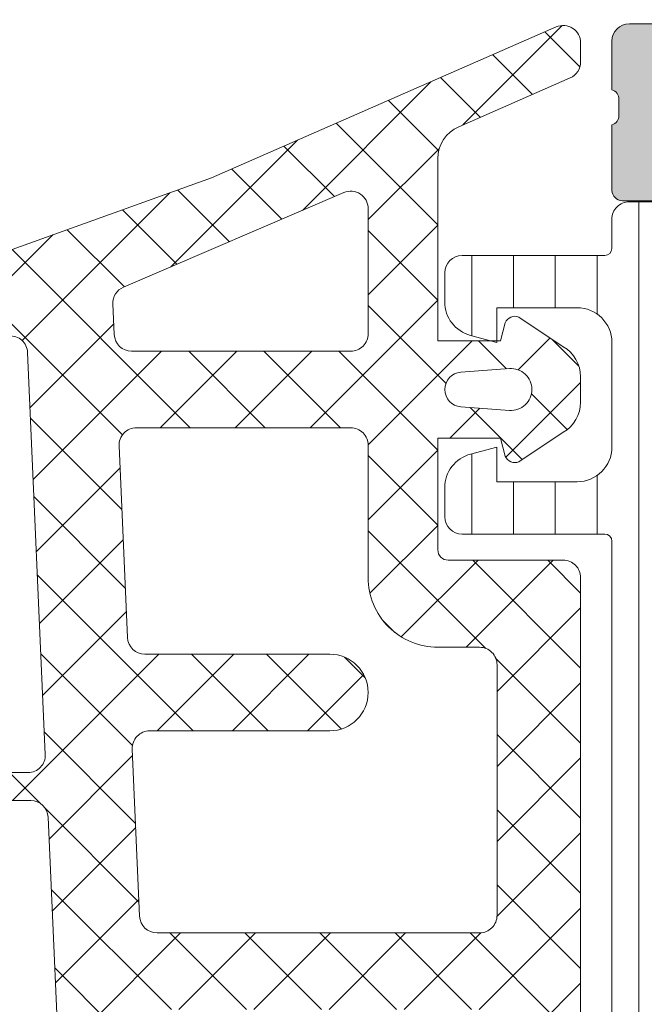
# Model space of a CAD drawing. Header units: millimetres. Extents: x 213386 to 506888, y 183055 to 450952.
# Tile 485 of 656: x 398124 to 398142, y 307921 to 307949. Entities that reach past the tile are written whole.
import ezdxf

# ---------------------------------------------------------------- set-up
doc = ezdxf.new("R2010")
doc.units = ezdxf.units.MM
doc.layers.add('FASÁDA DETAILNÍ', color=255, linetype='Continuous', lineweight=0)

msp = doc.modelspace()

# ---------------------------------------------------------------- hatches: boundary and pattern name
at = {"layer": 'FASÁDA DETAILNÍ'}
h = msp.add_hatch(color=256, dxfattribs=at)
edge = h.paths.add_edge_path()
edge.add_arc((398096.1488604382, 307959.4724513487), 0.5000674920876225, 90.00773245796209, 179.9922675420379)
edge.add_line((398095.6487929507, 307959.4725188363), (398095.6487929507, 307955.4725188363))
edge.add_arc((398096.1488604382, 307955.4725863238), 0.5000674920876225, 180.0077324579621, 269.9922675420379)
edge.add_line((398096.1487929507, 307954.9725188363), (398097.4488417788, 307954.9725188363))
edge.add_arc((398097.44880488, 307955.472555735), 0.5000369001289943, 270.0042279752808, 359.9957720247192)
edge.add_line((398097.9488417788, 307955.4725188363), (398097.9488417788, 307955.9725188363))
edge.add_line((398097.9488417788, 307955.9725188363), (398096.9488417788, 307955.9725188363))
edge.add_line((398096.9488417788, 307955.9725188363), (398096.9488417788, 307957.4725188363))
edge.add_arc((398097.9488048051, 307957.4725558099), 0.9999630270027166, 89.99788148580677, 180.0021185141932, ccw=False)
edge.add_line((398097.9488417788, 307958.4725188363), (398101.9488417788, 307958.4725188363))
edge.add_arc((398101.9487649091, 307957.4724419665), 1.000076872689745, 0.004403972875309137, 89.9955960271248, ccw=False)
edge.add_line((398102.9488417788, 307957.4725188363), (398102.9488417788, 307955.9725188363))
edge.add_line((398102.9488417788, 307955.9725188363), (398101.9488417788, 307955.9725188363))
edge.add_line((398101.9488417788, 307955.9725188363), (398101.9488417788, 307955.4725188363))
edge.add_arc((398102.448784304, 307955.4724613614), 0.4999425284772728, 179.9934131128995, 270.0065868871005)
edge.add_line((398102.4488417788, 307954.9725188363), (398105.2488295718, 307954.9725188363))
edge.add_arc((398105.2488295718, 307955.4725188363), 0.5, 270, 360)
edge.add_line((398105.7488295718, 307955.4725188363), (398105.7488295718, 307955.6725188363))
edge.add_arc((398105.2488295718, 307955.6725188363), 0.5, 0, 90)
edge.add_line((398105.2488295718, 307956.1725188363), (398104.7488295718, 307956.1725188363))
edge.add_arc((398104.7488646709, 307956.6725539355), 0.5000351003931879, 180.0040217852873, 269.99597821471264, ccw=False)
edge.add_line((398104.2488295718, 307956.6725188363), (398104.2488295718, 307957.4725218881))
edge.add_arc((398104.7488461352, 307957.4725053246), 0.5000165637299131, 90.00189796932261, 179.9981020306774, ccw=False)
edge.add_line((398104.7488295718, 307957.9725218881), (398136.0488234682, 307957.9725218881))
edge.add_line((398136.0488234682, 307957.9725218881), (398142.0872810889, 307957.540125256))
edge.add_arc((398142.0488250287, 307956.5409055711), 0.9999594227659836, 0, 87.79599713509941, ccw=False)
edge.add_line((398143.0487844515, 307956.5409055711), (398143.0487844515, 307949.8724533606))
edge.add_arc((398142.5487844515, 307949.8724533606), 0.5, -90, 0, ccw=False)
edge.add_line((398142.5487844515, 307949.3724533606), (398141.6487844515, 307949.3724533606))
edge.add_arc((398141.6487844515, 307948.8724533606), 0.5, 90, 180)
edge.add_line((398141.1487844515, 307948.8724533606), (398141.1487844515, 307947.4724518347))
edge.add_arc((398141.069948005, 307947.2049312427), 0.2788950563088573, -1.1645893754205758, 73.5801235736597, ccw=False)
edge.add_line((398141.3487854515, 307947.1992628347), (398141.3487854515, 307946.7456688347))
edge.add_arc((398141.0699173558, 307946.7400081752), 0.2789255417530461, -73.57540543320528, 1.1628700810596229, ccw=False)
edge.add_line((398141.1487844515, 307946.4724648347), (398141.1487844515, 307944.5924538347))
edge.add_arc((398141.4487844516, 307944.5924538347), 0.3000000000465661, 180, 269.9999999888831)
edge.add_line((398141.4487844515, 307944.2924538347), (398142.4287587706, 307944.2924538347))
edge.add_arc((398142.4287587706, 307944.5924538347), 0.2999999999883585, 270, 360)
edge.add_line((398142.7287587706, 307944.5924538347), (398142.7287587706, 307947.3524518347))
edge.add_arc((398142.8487587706, 307947.3524518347), 0.1199999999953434, 90, 180, ccw=False)
edge.add_line((398142.8487587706, 307947.4724518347), (398147.1487844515, 307947.4724518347))
edge.add_arc((398147.1487844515, 307946.9724518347), 0.5, 0, 90, ccw=False)
edge.add_line((398147.6487844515, 307946.9724518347), (398147.6487844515, 307946.2724518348))
edge.add_line((398147.6487844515, 307946.2724518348), (398146.2672889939, 307943.8796315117))
edge.add_arc((398146.3869042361, 307943.8105716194), 0.1381197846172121, 149.9999999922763, 270.0000000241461)
edge.add_line((398146.3869042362, 307943.6724518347), (398150.1487844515, 307943.6724518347))
edge.add_arc((398150.1487844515, 307941.6724518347), 2, 0, 90, ccw=False)
edge.add_line((398152.1487844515, 307941.6724518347), (398152.1487844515, 307941.104456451))
edge.add_arc((398152.6487844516, 307941.1044564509), 0.5000000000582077, 179.9999999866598, 214.4790717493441)
edge.add_arc((398156.3582830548, 307943.6519297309), 4.999999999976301, 214.4790717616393, 264.6507719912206)
edge.add_arc((398155.9106646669, 307938.8105784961), 0.1381197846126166, 262.2975624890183, 390.0000000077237)
edge.add_line((398156.0302799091, 307938.8796383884), (398154.6487844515, 307941.2724587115))
edge.add_line((398154.6487844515, 307941.2724587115), (398154.6487844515, 307941.9724587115))
edge.add_arc((398155.1487844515, 307941.9724587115), 0.5, 90, 180, ccw=False)
edge.add_line((398155.1487844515, 307942.4724587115), (398159.4488101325, 307942.4724587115))
edge.add_arc((398159.4488101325, 307942.3524587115), 0.1199999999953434, 0, 90, ccw=False)
edge.add_line((398159.5688101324, 307942.3524587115), (398159.5688101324, 307939.5924607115))
edge.add_arc((398159.8688101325, 307939.5924607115), 0.3000000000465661, 180, 269.9999999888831)
edge.add_line((398159.8688101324, 307939.2924607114), (398160.8487844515, 307939.2924607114))
edge.add_arc((398160.8487844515, 307939.5924607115), 0.3000000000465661, 270, 360)
edge.add_line((398161.1487844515, 307939.5924607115), (398161.1487844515, 307941.4724717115))
edge.add_arc((398161.2276515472, 307941.740015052), 0.2789255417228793, 178.8371299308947, 253.57540544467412, ccw=False)
edge.add_line((398160.9487834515, 307941.7456757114), (398160.9487834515, 307942.1992697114))
edge.add_arc((398161.2276208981, 307942.2049381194), 0.2788950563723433, 106.4198764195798, 181.1645893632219, ccw=False)
edge.add_line((398161.1487844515, 307942.4724587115), (398161.1487844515, 307945.4725171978))
edge.add_line((398161.1487844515, 307945.4725171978), (398160.4487120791, 307946.1726200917))
edge.add_line((398160.4487120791, 307946.1726200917), (398159.8487059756, 307946.1726200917))
edge.add_line((398159.8487059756, 307946.1726200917), (398159.8487059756, 307944.5726139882))
edge.add_arc((398159.3486965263, 307944.5726234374), 0.5000094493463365, 270.00108278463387, 359.9989172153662, ccw=False)
edge.add_line((398159.3487059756, 307944.0726139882), (398158.9532778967, 307944.0726139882))
edge.add_arc((398158.9532778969, 307944.5726139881), 0.4999999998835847, 254.99999998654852, 269.99999998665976, ccw=False)
edge.add_line((398158.8238683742, 307944.0896510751), (398157.3899816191, 307944.4738598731))
edge.add_arc((398157.6488006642, 307945.4397856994), 0.9999999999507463, 179.9999999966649, 254.999999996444, ccw=False)
edge.add_line((398156.6488006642, 307945.4397856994), (398156.6488006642, 307951.1726078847))
edge.add_line((398156.6488006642, 307951.1726078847), (398159.8487059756, 307951.1726078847))
edge.add_line((398159.8487059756, 307951.1726078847), (398159.8487059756, 307950.3726200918))
edge.add_line((398159.8487059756, 307950.3726200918), (398160.4487120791, 307950.3726200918))
edge.add_line((398160.4487120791, 307950.3726200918), (398161.1486937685, 307951.5850529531))
edge.add_line((398161.1486937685, 307951.5850529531), (398161.1486937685, 307952.6726078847))
edge.add_line((398161.1486937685, 307952.6726078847), (398146.1487844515, 307952.6726078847))
edge.add_arc((398146.1487844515, 307953.1726078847), 0.5, 180, 270, ccw=False)
edge.add_line((398145.6487844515, 307953.1726078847), (398145.6487844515, 307958.9725188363))
edge.add_arc((398144.6487844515, 307958.9725188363), 1, 0, 90)
edge.add_line((398144.6487844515, 307959.9725188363), (398096.1487929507, 307959.9725188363))
edge = h.paths.add_edge_path(flags=16)
edge.add_line((398155.0488006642, 307950.3726200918), (398155.0488006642, 307945.9726200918))
edge.add_arc((398154.5488006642, 307945.9726200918), 0.5, -90, 0, ccw=False)
edge.add_line((398154.5488006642, 307945.4726200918), (398150.1488006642, 307945.4726200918))
edge.add_arc((398150.1488006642, 307945.9726200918), 0.5, 180, 270, ccw=False)
edge.add_line((398149.6488006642, 307945.9726200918), (398149.6488006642, 307950.3726200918))
edge.add_arc((398150.1488006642, 307950.3726200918), 0.5, 90, 180, ccw=False)
edge.add_line((398150.1488006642, 307950.8726200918), (398154.5488006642, 307950.8726200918))
edge.add_arc((398154.5488006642, 307950.3726200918), 0.5, 0, 90, ccw=False)
h = msp.add_hatch(dxfattribs=at)
h.set_pattern_fill('ANSI37', color=256, scale=0.48, angle=270, style=0)
h.set_pattern_definition([(315, (398136.1487929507, 307934.9725188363), (1.077630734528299, 1.077630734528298), []), (44.99999999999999, (398136.1487929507, 307934.9725188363), (-1.077630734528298, 1.077630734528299), [])])
edge = h.paths.add_edge_path(flags=16)
edge.add_line((398136.8130869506, 307938.3737958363), (398138.2059409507, 307938.2740518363))
edge.add_arc((398138.2487984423, 307938.8725187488), 0.5999995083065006, 265.9039194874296, 360.0000083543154)
edge.add_arc((398138.2487984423, 307938.8725189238), 0.5999995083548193, 359.9999916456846, 454.0960805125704)
edge.add_line((398138.2059409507, 307939.4709858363), (398136.8130869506, 307939.3712418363))
edge.add_arc((398136.8488014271, 307938.8725188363), 0.5000001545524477, 94.09606439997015, 265.9039356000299)
edge = h.paths.add_edge_path(flags=16)
edge.add_arc((398133.6487933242, 307940.4725154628), 0.4999996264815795, 269.9999571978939, 360.0000428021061)
edge.add_line((398134.1487929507, 307940.4725158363), (398134.1487929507, 307944.0662008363))
edge.add_arc((398133.6487926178, 307944.0662008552), 0.5000003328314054, 359.9999978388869, 473.2180266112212)
edge.add_line((398133.4516769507, 307944.5257068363), (398127.1205749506, 307941.8098288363))
edge.add_arc((398127.3176908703, 307941.3503234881), 0.4999998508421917, 113.2180817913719, 182.5001106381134)
edge.add_line((398126.8181669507, 307941.3285128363), (398126.8564929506, 307940.4507058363))
edge.add_arc((398127.3560165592, 307940.4725153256), 0.4999994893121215, 182.499979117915, 270.0000448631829)
edge.add_line((398127.3560169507, 307939.9725158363), (398133.6487929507, 307939.9725158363))
edge = h.paths.add_edge_path(flags=16)
edge.add_line((398128.2406309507, 307914.9185968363), (398137.1374839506, 307910.7699268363))
edge.add_arc((398137.3487930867, 307911.2230805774), 0.4999998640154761, 244.9999920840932, 360.0000296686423)
edge.add_line((398137.8487929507, 307911.2230808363), (398137.8487929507, 307920.5725158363))
edge.add_arc((398137.3487933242, 307920.5725162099), 0.4999996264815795, 359.9999571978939, 450.0000428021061)
edge.add_line((398137.3487929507, 307921.0725158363), (398128.2248699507, 307921.0725158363))
edge.add_arc((398128.224870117, 307920.5725157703), 0.5000000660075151, 90.00001905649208, 182.5000272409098)
edge.add_line((398127.7253459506, 307920.5507058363), (398127.9524159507, 307915.3499418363))
edge.add_arc((398128.4519413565, 307915.3717515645), 0.5000012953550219, 182.4999974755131, 244.9999080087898)
edge = h.paths.add_edge_path(flags=16)
edge.add_arc((398137.3487933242, 307923.7725154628), 0.4999996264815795, 269.9999571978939, 360.0000428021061)
edge.add_line((398137.8487929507, 307923.7725158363), (398137.8487929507, 307930.9725158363))
edge.add_arc((398137.3487933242, 307930.9725162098), 0.4999996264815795, 359.9999571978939, 450.0000428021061)
edge.add_line((398137.3487929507, 307931.4725158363), (398136.1487929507, 307931.4725158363))
edge.add_arc((398136.1487914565, 307933.4725143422), 1.99999850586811, 179.9999571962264, 270.0000428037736, ccw=False)
edge.add_line((398134.1487929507, 307933.4725158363), (398134.1487929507, 307937.2725158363))
edge.add_arc((398133.6487933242, 307937.2725162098), 0.4999996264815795, 359.9999571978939, 450.0000428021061)
edge.add_line((398133.6487929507, 307937.7725158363), (398127.4957319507, 307937.7725158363))
edge.add_arc((398127.495732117, 307937.2725157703), 0.5000000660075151, 90.00001905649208, 182.5000272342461)
edge.add_line((398126.9962079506, 307937.2507058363), (398127.2363429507, 307931.7507058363))
edge.add_arc((398127.7358665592, 307931.7725153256), 0.4999994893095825, 182.4999791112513, 270.0000448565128)
edge.add_line((398127.7358669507, 307931.2725158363), (398133.0487929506, 307931.2725158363))
edge.add_arc((398133.0487929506, 307930.1725158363), 1.099999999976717, -90, 90, ccw=False)
edge.add_line((398133.0487929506, 307929.0725158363), (398127.8755819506, 307929.0725158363))
edge.add_arc((398127.875582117, 307928.5725157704), 0.5000000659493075, 90.00001906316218, 182.5000272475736)
edge.add_line((398127.3760579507, 307928.5507058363), (398127.5856309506, 307923.7507058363))
edge.add_arc((398128.0851545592, 307923.7725153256), 0.4999994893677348, 182.4999791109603, 270.0000448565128)
edge.add_line((398128.0851549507, 307923.2725158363), (398137.3487929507, 307923.2725158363))
edge = h.paths.add_edge_path()
edge.add_line((398135.9623359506, 307908.5594628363), (398127.1744699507, 307912.6573118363))
edge.add_ellipse((398128.4423274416, 307915.3762372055), major_axis=(-3.000002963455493, 0), ratio=1, start_angle=2.5000588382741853, end_angle=64.99996937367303, ccw=False)
edge.add_line((398125.4451799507, 307915.2453758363), (398125.4168459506, 307915.8943258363))
edge.add_ellipse((398124.9173223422, 307915.872516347), major_axis=(-0.4999994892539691, 0), ratio=1, start_angle=182.499979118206, end_angle=270.0000448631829)
edge.add_line((398124.9173219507, 307916.3725158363), (398123.9487929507, 307916.3725158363))
edge.add_ellipse((398123.948792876, 307916.4725157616), major_axis=(-0.09999992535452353, 0), ratio=1, start_angle=-4.278876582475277e-05, end_angle=90.00004278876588, ccw=False)
edge.add_line((398123.8487929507, 307916.4725158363), (398123.8487929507, 307917.0725158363))
edge.add_ellipse((398123.948792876, 307917.072515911), major_axis=(-0.09999992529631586, 0), ratio=1, start_angle=-90.00004278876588, end_angle=4.278876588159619e-05, ccw=False)
edge.add_line((398123.9487929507, 307917.1725158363), (398124.8518309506, 307917.1725158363))
edge.add_ellipse((398124.8518307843, 307917.6725159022), major_axis=(-0.5000000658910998, 0), ratio=1, start_angle=90.00001905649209, end_angle=182.5000272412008)
edge.add_line((398125.3513549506, 307917.6943258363), (398124.9575169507, 307926.5946198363))
edge.add_ellipse((398124.4580056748, 307926.5725157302), major_axis=(-0.5000001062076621, 0), ratio=1, start_angle=182.5337692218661, end_angle=270.0000829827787)
edge.add_line((398124.4580049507, 307927.0725158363), (398123.8487929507, 307927.0725158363))
edge.add_ellipse((398123.848792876, 307927.1725157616), major_axis=(-0.09999992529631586, 0), ratio=1, start_angle=-4.278876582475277e-05, end_angle=90.00004278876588, ccw=False)
edge.add_line((398123.7487929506, 307927.1725158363), (398123.7487929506, 307927.7725158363))
edge.add_ellipse((398123.848792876, 307927.772515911), major_axis=(-0.09999992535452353, 0), ratio=1, start_angle=-90.00004278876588, end_angle=4.278876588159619e-05, ccw=False)
edge.add_line((398123.8487929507, 307927.8725158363), (398124.3783549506, 307927.8725158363))
edge.add_ellipse((398124.3783552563, 307928.3725163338), major_axis=(-0.5000004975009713, 0), ratio=1, start_angle=89.99996496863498, end_angle=182.5336980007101)
edge.add_line((398124.8778669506, 307928.3946198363), (398124.3672109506, 307939.9348448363))
edge.add_ellipse((398123.86768635, 307939.9130353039), major_axis=(-0.50000048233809, 0), ratio=1, start_angle=182.4999790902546, end_angle=273.2170573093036)
edge.add_line((398123.8396269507, 307940.4122478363), (398118.7058839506, 307940.1236848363))
edge.add_ellipse((398118.8214393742, 307939.7132668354), major_axis=(-0.4263754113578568, 0), ratio=1, start_angle=-74.27514552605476, end_angle=69.24102763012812)
edge.add_line((398118.6703159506, 307939.3145718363), (398118.9029189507, 307939.3158118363))
edge.add_line((398118.9029189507, 307939.3158118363), (398120.7854979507, 307939.6139498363))
edge.add_line((398120.7854979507, 307939.6139498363), (398123.6347829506, 307939.2135238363))
edge.add_ellipse((398123.593032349, 307938.9164432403), major_axis=(-0.2999999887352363, 0), ratio=1, start_angle=145.4022536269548, end_angle=262.00025595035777, ccw=False)
edge.add_ellipse((398121.3704612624, 307940.4495566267), major_axis=(-3.000047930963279, 0), ratio=1, start_angle=71.99157542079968, end_angle=145.402358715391, ccw=False)
edge.add_line((398120.4429759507, 307937.5964778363), (398118.1880849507, 307938.2300538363))
edge.add_ellipse((398118.3490144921, 307939.0052663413), major_axis=(-0.791740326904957, 0), ratio=1, start_angle=6.798346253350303, end_angle=78.27231020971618, ccw=False)
edge.add_line((398117.5628409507, 307938.9115438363), (398117.5616199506, 307939.9697538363))
edge.add_ellipse((398118.7407061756, 307939.8406295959), major_axis=(-1.18613548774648, 0), ratio=1, start_angle=288.65557644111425, end_angle=353.75032184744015, ccw=False)
edge.add_line((398118.3612869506, 307940.9644438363), (398121.6026269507, 307942.0587768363))
edge.add_line((398121.6026269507, 307942.0587768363), (398129.6524219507, 307944.9485548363))
edge.add_line((398129.6524219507, 307944.9485548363), (398139.5502989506, 307949.2813638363))
edge.add_ellipse((398139.7485690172, 307948.8223548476), major_axis=(-0.5000002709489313, 0), ratio=1, start_angle=180.0665763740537, end_angle=293.36204948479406, ccw=False)
edge.add_line((398140.2485689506, 307948.8229358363), (398140.2492039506, 307948.2762348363))
edge.add_ellipse((398139.7492038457, 307948.2756545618), major_axis=(-0.5000004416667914, 0), ratio=1, start_angle=113.9208245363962, end_angle=180.0664945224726, ccw=False)
edge.add_line((398139.9519409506, 307947.8186008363), (398136.7479379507, 307946.4168448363))
edge.add_ellipse((398137.1487922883, 307945.500703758), major_axis=(-0.9999993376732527, 0), ratio=1, start_angle=-66.36838527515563, end_angle=5.281060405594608e-05)
edge.add_line((398136.1487929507, 307945.5007028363), (398136.1487929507, 307940.2727608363))
edge.add_line((398136.1487929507, 307940.2727608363), (398137.9482719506, 307940.2727518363))
edge.add_line((398137.9482719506, 307940.2727518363), (398138.0862139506, 307940.7875528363))
edge.add_ellipse((398138.3633679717, 307940.672787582), major_axis=(-0.2999756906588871, 0), ratio=1, start_angle=247.4964332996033, end_angle=337.5062997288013, ccw=False)
edge.add_line((398138.4781809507, 307940.9499218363), (398139.7483079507, 307940.1007548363))
edge.add_ellipse((398139.248587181, 307939.234890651), major_axis=(-0.9997207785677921, 0), ratio=1, start_angle=179.992388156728, end_angle=240.0092393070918, ccw=False)
edge.add_line((398140.2483079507, 307939.2347578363), (398140.2482769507, 307938.5103968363))
edge.add_ellipse((398139.2485391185, 307938.5106048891), major_axis=(-0.9997378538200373, 0), ratio=1, start_angle=119.9913249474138, end_angle=179.9880763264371, ccw=False)
edge.add_line((398139.7482769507, 307937.6447308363), (398138.4781809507, 307936.7955638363))
edge.add_ellipse((398138.3633690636, 307937.0727113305), major_axis=(-0.2999875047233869, 0), ratio=1, start_angle=22.498603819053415, end_angle=112.502406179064, ccw=False)
edge.add_line((398138.0862139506, 307936.9579178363), (398137.9482419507, 307937.4727338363))
edge.add_line((398137.9482419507, 307937.4727338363), (398136.1487929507, 307937.4727418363))
edge.add_line((398136.1487929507, 307937.4727418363), (398136.1487929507, 307934.2725148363))
edge.add_ellipse((398136.4487927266, 307934.2725146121), major_axis=(-0.2999997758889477, 0), ratio=1, start_angle=-4.281099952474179e-05, end_angle=90.00004279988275)
edge.add_line((398136.4487929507, 307933.9725148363), (398139.7487889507, 307933.9725148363))
edge.add_ellipse((398139.7487893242, 307933.4725152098), major_axis=(-0.4999996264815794, 0), ratio=1, start_angle=179.9999571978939, end_angle=270.0000428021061, ccw=False)
edge.add_line((398140.2487889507, 307933.4725148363), (398140.2487889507, 307906.5748928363))
edge.add_line((398140.2487889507, 307906.5748928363), (398138.6983969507, 307905.6797748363))
edge.add_ellipse((398138.4483968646, 307906.1127873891), major_axis=(-0.4999999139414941, 0), ratio=1, start_angle=6.335268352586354e-05, end_angle=120.00001707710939, ccw=False)
edge.add_line((398137.9483969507, 307906.1127868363), (398136.2510259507, 307906.1127868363))
edge.add_line((398136.2510259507, 307906.1127868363), (398136.2510259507, 307908.1063088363))
edge.add_ellipse((398135.7510256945, 307908.1063091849), major_axis=(-0.5000002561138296, 0), ratio=1, start_angle=179.999960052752, end_angle=244.9998714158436)
h = msp.add_hatch(dxfattribs=at)
h.set_pattern_fill('ANSI37', color=256, scale=0.48, angle=270, style=0)
h.set_pattern_definition([(315, (398136.1487931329, 307934.9725188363), (1.077630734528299, 1.077630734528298), []), (44.99999999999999, (398136.1487931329, 307934.9725188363), (-1.077630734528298, 1.077630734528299), [])])
edge = h.paths.add_edge_path(flags=16)
edge.add_line((398136.8130871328, 307938.3737958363), (398138.2059411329, 307938.2740518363))
edge.add_arc((398138.2487986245, 307938.8725187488), 0.5999995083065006, 265.9039194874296, 360.0000083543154)
edge.add_arc((398138.2487986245, 307938.8725189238), 0.5999995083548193, 359.9999916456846, 454.0960805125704)
edge.add_line((398138.2059411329, 307939.4709858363), (398136.8130871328, 307939.3712418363))
edge.add_arc((398136.8488016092, 307938.8725188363), 0.5000001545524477, 94.09606439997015, 265.9039356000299)
edge = h.paths.add_edge_path(flags=16)
edge.add_arc((398133.6487935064, 307940.4725154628), 0.4999996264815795, 269.9999571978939, 360.0000428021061)
edge.add_line((398134.1487931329, 307940.4725158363), (398134.1487931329, 307944.0662008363))
edge.add_arc((398133.6487928, 307944.0662008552), 0.5000003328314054, 359.9999978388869, 473.2180266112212)
edge.add_line((398133.4516771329, 307944.5257068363), (398127.1205751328, 307941.8098288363))
edge.add_arc((398127.3176910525, 307941.3503234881), 0.4999998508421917, 113.2180817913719, 182.5001106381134)
edge.add_line((398126.8181671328, 307941.3285128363), (398126.8564931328, 307940.4507058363))
edge.add_arc((398127.3560167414, 307940.4725153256), 0.4999994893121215, 182.499979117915, 270.0000448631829)
edge.add_line((398127.3560171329, 307939.9725158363), (398133.6487931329, 307939.9725158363))
edge = h.paths.add_edge_path(flags=16)
edge.add_line((398128.2406311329, 307914.9185968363), (398137.1374841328, 307910.7699268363))
edge.add_arc((398137.3487932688, 307911.2230805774), 0.4999998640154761, 244.9999920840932, 360.0000296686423)
edge.add_line((398137.8487931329, 307911.2230808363), (398137.8487931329, 307920.5725158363))
edge.add_arc((398137.3487935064, 307920.5725162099), 0.4999996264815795, 359.9999571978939, 450.0000428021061)
edge.add_line((398137.3487931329, 307921.0725158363), (398128.2248701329, 307921.0725158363))
edge.add_arc((398128.2248702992, 307920.5725157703), 0.5000000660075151, 90.00001905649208, 182.5000272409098)
edge.add_line((398127.7253461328, 307920.5507058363), (398127.9524161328, 307915.3499418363))
edge.add_arc((398128.4519415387, 307915.3717515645), 0.5000012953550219, 182.4999974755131, 244.9999080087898)
edge = h.paths.add_edge_path(flags=16)
edge.add_arc((398137.3487935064, 307923.7725154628), 0.4999996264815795, 269.9999571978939, 360.0000428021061)
edge.add_line((398137.8487931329, 307923.7725158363), (398137.8487931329, 307930.9725158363))
edge.add_arc((398137.3487935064, 307930.9725162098), 0.4999996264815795, 359.9999571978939, 450.0000428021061)
edge.add_line((398137.3487931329, 307931.4725158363), (398136.1487931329, 307931.4725158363))
edge.add_arc((398136.1487916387, 307933.4725143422), 1.99999850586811, 179.9999571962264, 270.0000428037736, ccw=False)
edge.add_line((398134.1487931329, 307933.4725158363), (398134.1487931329, 307937.2725158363))
edge.add_arc((398133.6487935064, 307937.2725162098), 0.4999996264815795, 359.9999571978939, 450.0000428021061)
edge.add_line((398133.6487931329, 307937.7725158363), (398127.4957321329, 307937.7725158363))
edge.add_arc((398127.4957322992, 307937.2725157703), 0.5000000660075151, 90.00001905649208, 182.5000272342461)
edge.add_line((398126.9962081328, 307937.2507058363), (398127.2363431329, 307931.7507058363))
edge.add_arc((398127.7358667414, 307931.7725153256), 0.4999994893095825, 182.4999791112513, 270.0000448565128)
edge.add_line((398127.7358671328, 307931.2725158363), (398133.0487931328, 307931.2725158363))
edge.add_arc((398133.0487931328, 307930.1725158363), 1.099999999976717, -90, 90, ccw=False)
edge.add_line((398133.0487931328, 307929.0725158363), (398127.8755821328, 307929.0725158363))
edge.add_arc((398127.8755822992, 307928.5725157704), 0.5000000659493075, 90.00001906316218, 182.5000272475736)
edge.add_line((398127.3760581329, 307928.5507058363), (398127.5856311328, 307923.7507058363))
edge.add_arc((398128.0851547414, 307923.7725153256), 0.4999994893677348, 182.4999791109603, 270.0000448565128)
edge.add_line((398128.0851551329, 307923.2725158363), (398137.3487931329, 307923.2725158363))
edge = h.paths.add_edge_path()
edge.add_line((398135.9623361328, 307908.5594628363), (398127.1744701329, 307912.6573118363))
edge.add_ellipse((398128.4423276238, 307915.3762372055), major_axis=(-3.000002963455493, 0), ratio=1, start_angle=2.5000588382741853, end_angle=64.99996937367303, ccw=False)
edge.add_line((398125.4451801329, 307915.2453758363), (398125.4168461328, 307915.8943258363))
edge.add_ellipse((398124.9173225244, 307915.872516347), major_axis=(-0.4999994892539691, 0), ratio=1, start_angle=182.499979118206, end_angle=270.0000448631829)
edge.add_line((398124.9173221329, 307916.3725158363), (398123.9487931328, 307916.3725158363))
edge.add_ellipse((398123.9487930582, 307916.4725157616), major_axis=(-0.09999992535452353, 0), ratio=1, start_angle=-4.278876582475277e-05, end_angle=90.00004278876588, ccw=False)
edge.add_line((398123.8487931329, 307916.4725158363), (398123.8487931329, 307917.0725158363))
edge.add_ellipse((398123.9487930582, 307917.072515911), major_axis=(-0.09999992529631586, 0), ratio=1, start_angle=-90.00004278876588, end_angle=4.278876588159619e-05, ccw=False)
edge.add_line((398123.9487931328, 307917.1725158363), (398124.8518311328, 307917.1725158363))
edge.add_ellipse((398124.8518309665, 307917.6725159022), major_axis=(-0.5000000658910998, 0), ratio=1, start_angle=90.00001905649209, end_angle=182.5000272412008)
edge.add_line((398125.3513551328, 307917.6943258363), (398124.9575171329, 307926.5946198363))
edge.add_ellipse((398124.458005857, 307926.5725157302), major_axis=(-0.5000001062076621, 0), ratio=1, start_angle=182.5337692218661, end_angle=270.0000829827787)
edge.add_line((398124.4580051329, 307927.0725158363), (398123.8487931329, 307927.0725158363))
edge.add_ellipse((398123.8487930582, 307927.1725157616), major_axis=(-0.09999992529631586, 0), ratio=1, start_angle=-4.278876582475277e-05, end_angle=90.00004278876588, ccw=False)
edge.add_line((398123.7487931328, 307927.1725158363), (398123.7487931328, 307927.7725158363))
edge.add_ellipse((398123.8487930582, 307927.772515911), major_axis=(-0.09999992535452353, 0), ratio=1, start_angle=-90.00004278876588, end_angle=4.278876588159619e-05, ccw=False)
edge.add_line((398123.8487931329, 307927.8725158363), (398124.3783551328, 307927.8725158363))
edge.add_ellipse((398124.3783554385, 307928.3725163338), major_axis=(-0.5000004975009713, 0), ratio=1, start_angle=89.99996496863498, end_angle=182.5336980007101)
edge.add_line((398124.8778671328, 307928.3946198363), (398124.3672111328, 307939.9348448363))
edge.add_ellipse((398123.8676865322, 307939.9130353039), major_axis=(-0.50000048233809, 0), ratio=1, start_angle=182.4999790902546, end_angle=273.2170573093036)
edge.add_line((398123.8396271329, 307940.4122478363), (398118.7058841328, 307940.1236848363))
edge.add_ellipse((398118.8214395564, 307939.7132668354), major_axis=(-0.4263754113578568, 0), ratio=1, start_angle=-74.27514552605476, end_angle=69.24102763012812)
edge.add_line((398118.6703161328, 307939.3145718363), (398118.9029191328, 307939.3158118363))
edge.add_line((398118.9029191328, 307939.3158118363), (398120.7854981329, 307939.6139498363))
edge.add_line((398120.7854981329, 307939.6139498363), (398123.6347831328, 307939.2135238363))
edge.add_ellipse((398123.5930325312, 307938.9164432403), major_axis=(-0.2999999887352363, 0), ratio=1, start_angle=145.4022536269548, end_angle=262.00025595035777, ccw=False)
edge.add_ellipse((398121.3704614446, 307940.4495566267), major_axis=(-3.000047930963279, 0), ratio=1, start_angle=71.99157542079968, end_angle=145.402358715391, ccw=False)
edge.add_line((398120.4429761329, 307937.5964778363), (398118.1880851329, 307938.2300538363))
edge.add_ellipse((398118.3490146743, 307939.0052663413), major_axis=(-0.791740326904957, 0), ratio=1, start_angle=6.798346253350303, end_angle=78.27231020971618, ccw=False)
edge.add_line((398117.5628411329, 307938.9115438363), (398117.5616201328, 307939.9697538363))
edge.add_ellipse((398118.7407063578, 307939.8406295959), major_axis=(-1.18613548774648, 0), ratio=1, start_angle=288.65557644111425, end_angle=353.75032184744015, ccw=False)
edge.add_line((398118.3612871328, 307940.9644438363), (398121.6026271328, 307942.0587768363))
edge.add_line((398121.6026271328, 307942.0587768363), (398129.6524221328, 307944.9485548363))
edge.add_line((398129.6524221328, 307944.9485548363), (398139.5502991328, 307949.2813638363))
edge.add_ellipse((398139.7485691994, 307948.8223548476), major_axis=(-0.5000002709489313, 0), ratio=1, start_angle=180.0665763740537, end_angle=293.36204948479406, ccw=False)
edge.add_line((398140.2485691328, 307948.8229358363), (398140.2492041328, 307948.2762348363))
edge.add_ellipse((398139.7492040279, 307948.2756545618), major_axis=(-0.5000004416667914, 0), ratio=1, start_angle=113.9208245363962, end_angle=180.0664945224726, ccw=False)
edge.add_line((398139.9519411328, 307947.8186008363), (398136.7479381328, 307946.4168448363))
edge.add_ellipse((398137.1487924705, 307945.500703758), major_axis=(-0.9999993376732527, 0), ratio=1, start_angle=-66.36838527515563, end_angle=5.281060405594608e-05)
edge.add_line((398136.1487931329, 307945.5007028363), (398136.1487931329, 307940.2727608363))
edge.add_line((398136.1487931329, 307940.2727608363), (398137.9482721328, 307940.2727518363))
edge.add_line((398137.9482721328, 307940.2727518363), (398138.0862141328, 307940.7875528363))
edge.add_ellipse((398138.3633681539, 307940.672787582), major_axis=(-0.2999756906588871, 0), ratio=1, start_angle=247.4964332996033, end_angle=337.5062997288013, ccw=False)
edge.add_line((398138.4781811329, 307940.9499218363), (398139.7483081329, 307940.1007548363))
edge.add_ellipse((398139.2485873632, 307939.234890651), major_axis=(-0.9997207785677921, 0), ratio=1, start_angle=179.992388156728, end_angle=240.0092393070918, ccw=False)
edge.add_line((398140.2483081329, 307939.2347578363), (398140.2482771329, 307938.5103968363))
edge.add_ellipse((398139.2485393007, 307938.5106048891), major_axis=(-0.9997378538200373, 0), ratio=1, start_angle=119.9913249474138, end_angle=179.9880763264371, ccw=False)
edge.add_line((398139.7482771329, 307937.6447308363), (398138.4781811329, 307936.7955638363))
edge.add_ellipse((398138.3633692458, 307937.0727113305), major_axis=(-0.2999875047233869, 0), ratio=1, start_angle=22.498603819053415, end_angle=112.502406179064, ccw=False)
edge.add_line((398138.0862141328, 307936.9579178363), (398137.9482421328, 307937.4727338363))
edge.add_line((398137.9482421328, 307937.4727338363), (398136.1487931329, 307937.4727418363))
edge.add_line((398136.1487931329, 307937.4727418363), (398136.1487931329, 307934.2725148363))
edge.add_ellipse((398136.4487929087, 307934.2725146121), major_axis=(-0.2999997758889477, 0), ratio=1, start_angle=-4.281099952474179e-05, end_angle=90.00004279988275)
edge.add_line((398136.4487931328, 307933.9725148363), (398139.7487891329, 307933.9725148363))
edge.add_ellipse((398139.7487895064, 307933.4725152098), major_axis=(-0.4999996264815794, 0), ratio=1, start_angle=179.9999571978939, end_angle=270.0000428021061, ccw=False)
edge.add_line((398140.2487891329, 307933.4725148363), (398140.2487891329, 307906.5748928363))
edge.add_line((398140.2487891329, 307906.5748928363), (398138.6983971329, 307905.6797748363))
edge.add_ellipse((398138.4483970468, 307906.1127873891), major_axis=(-0.4999999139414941, 0), ratio=1, start_angle=6.335268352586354e-05, end_angle=120.00001707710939, ccw=False)
edge.add_line((398137.9483971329, 307906.1127868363), (398136.2510261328, 307906.1127868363))
edge.add_line((398136.2510261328, 307906.1127868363), (398136.2510261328, 307908.1063088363))
edge.add_ellipse((398135.7510258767, 307908.1063091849), major_axis=(-0.5000002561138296, 0), ratio=1, start_angle=179.999960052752, end_angle=244.9998714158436)
h = msp.add_hatch(dxfattribs=at)
h.set_pattern_fill('LINIE', color=256, scale=1.2, angle=90, style=0)
h.set_pattern_definition([(90, (397979.9212210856, 283047.5297934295), (-1.2, 7.347638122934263e-17), [])])
edge = h.paths.add_edge_path()
edge.add_arc((398142.4579826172, 307944.5624355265), 0.2999999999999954, -89.99792470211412, 0.0020752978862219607, ccw=False)
edge.add_line((398142.4579934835, 307944.2624355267), (398141.6476621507, 307944.2624069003))
edge.add_arc((398141.647677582, 307943.7624095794), 0.4999973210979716, 90.00176831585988, 180.0023822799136)
edge.add_line((398141.1476802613, 307943.7623887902), (398141.1463597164, 307942.9213165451))
edge.add_arc((398140.9463597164, 307942.921316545), 0.1999999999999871, -89.99999999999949, 5.115907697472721e-13, ccw=False)
edge.add_line((398140.9463597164, 307942.721316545), (398136.8463597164, 307942.721316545))
edge.add_arc((398136.8463597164, 307942.221316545), 0.5000000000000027, 89.99999999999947, 179.9999999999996)
edge.add_line((398136.3463597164, 307942.221316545), (398136.3463597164, 307941.3905673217))
edge.add_arc((398137.3463597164, 307941.3905673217), 0.9999999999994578, 180.0000000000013, 254.9999999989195)
edge.add_line((398137.0875406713, 307940.4246414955), (398137.8463597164, 307940.2213165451))
edge.add_line((398137.8463597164, 307940.221316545), (398137.8463597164, 307941.221316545))
edge.add_line((398137.8463597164, 307941.221316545), (398140.1463597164, 307941.221316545))
edge.add_arc((398140.1446504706, 307940.2171900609), 1.004127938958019, 0.23408772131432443, 89.90246998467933, ccw=False)
edge.add_line((398141.1487700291, 307940.221292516), (398141.1487700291, 307937.2214141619))
edge.add_arc((398140.1446506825, 307937.2254425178), 1.004127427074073, 270.09751797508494, 359.7701403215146, ccw=False)
edge.add_line((398140.1463597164, 307936.221316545), (398137.8463597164, 307936.221316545))
edge.add_line((398137.8463597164, 307936.221316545), (398137.8463597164, 307937.221316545))
edge.add_line((398137.8463597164, 307937.221316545), (398137.0875406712, 307937.0179915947))
edge.add_arc((398137.3463597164, 307936.0520657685), 1.000000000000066, 105.0000000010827, 179.9999999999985)
edge.add_line((398136.3463597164, 307936.0520657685), (398136.3463597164, 307935.221316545))
edge.add_arc((398136.8463597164, 307935.221316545), 0.4999999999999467, 180, 270)
edge.add_line((398136.8463597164, 307934.721316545), (398140.9463597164, 307934.721316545))
edge.add_arc((398140.9446311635, 307934.5171434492), 0.2041804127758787, 1.1558689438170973, 89.51493893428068, ccw=False)
edge.add_line((398141.1487700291, 307934.521262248), (398141.1487929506, 307908.6798954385))
edge.add_arc((398141.6487902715, 307908.6799108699), 0.4999973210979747, 180.0017683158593, 270.002382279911)
edge.add_line((398141.6488110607, 307908.1799135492), (398142.4591423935, 307908.1799421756))
edge.add_arc((398142.4591532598, 307907.8799421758), 0.299999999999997, 0.0020752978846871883, 90.00207529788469, ccw=False)
edge.add_line((398142.7591532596, 307907.8799530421), (398142.758908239, 307905.4799546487))
edge.add_arc((398143.2589042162, 307905.4799701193), 0.499995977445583, 180.0017728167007, 270.0023777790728)
edge.add_line((398143.258924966, 307904.9799741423), (398146.7354664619, 307904.9801007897))
edge.add_arc((398146.593119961, 307905.9699137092), 0.99999607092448, 278.1836833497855, 392.7290913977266)
edge.add_line((398147.4343530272, 307906.510579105), (398146.1158005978, 307908.7941881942))
edge.add_arc((398146.548804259, 307909.0442038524), 0.5000000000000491, 180.0021352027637, 210.0020718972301, ccw=False)
edge.add_line((398146.0488042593, 307909.0441852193), (398146.0477179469, 307943.3984539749))
edge.add_arc((398146.5477179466, 307943.3984715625), 0.5000000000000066, 150.0020786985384, 180.0020153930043, ccw=False)
edge.add_line((398146.114696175, 307943.6484558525), (398147.4330831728, 307945.9321604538))
edge.add_arc((398146.5918109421, 307946.4727649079), 0.9999960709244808, 327.2750591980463, 441.8204672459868)
edge.add_line((398146.734085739, 307947.4625881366), (398143.2575442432, 307947.4624614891))
edge.add_arc((398143.2575597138, 307946.9624655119), 0.4999959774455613, 90.0017728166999, 180.0023777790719)
edge.add_line((398142.7575637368, 307946.9624447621), (398142.757982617, 307944.5624463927))
edge = h.paths.add_edge_path(flags=16)
edge.add_line((398142.9482582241, 307920.3713227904), (398144.2482523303, 307920.3713227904))
edge.add_arc((398144.2482559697, 307919.8713264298), 0.4999963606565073, -0.00041704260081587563, 90.0004170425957, ccw=False)
edge.add_line((398144.7482523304, 307919.8713227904), (398144.7482523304, 307911.0213288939))
edge.add_arc((398144.2482559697, 307911.0213252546), 0.4999963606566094, -90.00041704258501, 0.0004170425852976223, ccw=False)
edge.add_line((398144.2482523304, 307910.521328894), (398142.9482582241, 307910.521328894))
edge.add_arc((398142.9482416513, 307911.0213288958), 0.5000000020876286, 180.0000002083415, 270.0018991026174, ccw=False)
edge.add_line((398142.4482416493, 307911.021328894), (398142.4482416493, 307919.8713227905))
edge.add_arc((398142.9482416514, 307919.8713227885), 0.5000000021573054, 89.99810091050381, 179.9999997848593, ccw=False)
edge = h.paths.add_edge_path(flags=16)
edge.add_arc((398142.9482416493, 307930.5713288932), 0.4999999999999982, 89.99999999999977, 180.000000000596, ccw=False)
edge.add_line((398142.9482416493, 307931.0713288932), (398144.2482523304, 307931.0713288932))
edge.add_arc((398144.2482523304, 307930.5713288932), 0.4999999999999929, -5.965148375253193e-10, 89.99999999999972, ccw=False)
edge.add_line((398144.7482523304, 307930.5713288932), (398144.7482523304, 307921.8713227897))
edge.add_arc((398144.2482523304, 307921.8713227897), 0.5000000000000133, 270.0000000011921, 359.99999999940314, ccw=False)
edge.add_line((398144.2482523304, 307921.3713227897), (398142.9482416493, 307921.3713227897))
edge.add_arc((398142.9482416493, 307921.8713227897), 0.5000000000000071, 180.0000000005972, 270.0000000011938, ccw=False)
edge.add_line((398142.4482416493, 307921.8713227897), (398142.4482416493, 307930.5713288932))
edge = h.paths.add_edge_path(flags=16)
edge.add_arc((398144.2482559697, 307932.5713252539), 0.4999963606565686, -90.00041704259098, 0.0004170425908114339, ccw=False)
edge.add_line((398144.2482523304, 307932.0713288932), (398142.9482582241, 307932.0713288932))
edge.add_arc((398142.9482416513, 307932.5713288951), 0.5000000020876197, 180.0000002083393, 270.0018991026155, ccw=False)
edge.add_line((398142.4482416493, 307932.5713288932), (398142.4482416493, 307941.4213380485))
edge.add_arc((398142.9482263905, 307941.4213380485), 0.4999847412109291, 89.99999999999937, 180.0000000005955, ccw=False)
edge.add_line((398142.9482263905, 307941.9213227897), (398144.2482370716, 307941.9213227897))
edge.add_arc((398144.2482370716, 307941.421307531), 0.5000152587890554, -5.949232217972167e-10, 90.00000000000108, ccw=False)
edge.add_line((398144.7482523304, 307941.421307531), (398144.7482523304, 307932.5713288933))

# ---------------------------------------------------------------- linework, layer by layer
for p, q in [((398142.4579934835, 307944.2624355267), (398141.6476621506, 307944.2624069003)), ((398141.1476802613, 307943.7623887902), (398141.1463597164, 307942.921316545)), ((398140.9463597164, 307942.721316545), (398136.8463597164, 307942.721316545)), ((398136.3463597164, 307942.221316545), (398136.3463597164, 307941.3905673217)), ((398137.8463597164, 307940.221316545), (398137.8463597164, 307941.221316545)), ((398137.8463597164, 307941.221316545), (398140.1463597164, 307941.221316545)), ((398137.0875406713, 307940.4246414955), (398137.8463597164, 307940.221316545)), ((398141.1487700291, 307940.221292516), (398141.1487700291, 307937.2214141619)), ((398137.8463597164, 307937.221316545), (398137.0875406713, 307937.0179915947)), ((398137.8463597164, 307936.221316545), (398137.8463597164, 307937.221316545)), ((398140.1463597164, 307936.221316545), (398137.8463597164, 307936.221316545)), ((398136.3463597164, 307936.0520657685), (398136.3463597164, 307935.221316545)), ((398136.8463597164, 307934.721316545), (398140.9463597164, 307934.721316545)), ((398141.1487700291, 307934.521262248), (398141.1487929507, 307908.6798954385))]:
    msp.add_line(p, q, dxfattribs=at)
msp.add_lwpolyline([(398142.5487844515, 307949.3724533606), (398141.6487844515, 307949.3724533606, 0.4142135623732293), (398141.1487844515, 307948.8724533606), (398141.1487844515, 307947.4724518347, -0.3382124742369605), (398141.3487854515, 307947.1992628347), (398141.3487854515, 307946.7456688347, -0.33818117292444), (398141.1487844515, 307946.4724648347), (398141.1487844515, 307944.5924538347, 0.414213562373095), (398141.4487844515, 307944.2924538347), (398142.4287587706, 307944.2924538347, 0.414213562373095)], format="xyb", dxfattribs=at)
at = {"layer": 'FASÁDA DETAILNÍ', "extrusion": (0, 0, -1)}
for points in [[(-398121.6026269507, 307942.0587768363), (-398129.6524219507, 307944.9485548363), (-398139.5502989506, 307949.2813638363), (-398139.5502989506, 307949.2813638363, 0.538982), (-398140.2485689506, 307948.8229358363), (-398140.2492039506, 307948.2762348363), (-398140.2492039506, 307948.2762348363, 0.296905), (-398139.9519409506, 307947.8186008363), (-398136.7479379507, 307946.4168448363), (-398136.7479379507, 307946.4168448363, -0.297963), (-398136.1487929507, 307945.5007028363), (-398136.1487929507, 307940.2727608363), (-398137.9482719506, 307940.2727518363), (-398138.0862139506, 307940.7875528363), (-398138.0862139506, 307940.7875528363, 0.414264), (-398138.4781809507, 307940.9499218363), (-398139.7483079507, 307940.1007548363), (-398139.7483079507, 307940.1007548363, 0.268028), (-398140.2483079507, 307939.2347578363), (-398140.2482769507, 307938.5103968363), (-398140.2482769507, 307938.5103968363, 0.267934), (-398139.7482769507, 307937.6447308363), (-398138.4781809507, 307936.7955638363), (-398138.4781809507, 307936.7955638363, 0.414233), (-398138.0862139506, 307936.9579178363), (-398137.9482419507, 307937.4727338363), (-398136.1487929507, 307937.4727418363), (-398136.1487929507, 307934.2725148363), (-398136.1487929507, 307934.2725148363, -0.414214), (-398136.4487929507, 307933.9725148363), (-398139.7487889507, 307933.9725148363), (-398139.7487889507, 307933.9725148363, 0.414214), (-398140.2487889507, 307933.4725148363), (-398140.2487889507, 307906.5748928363)], [(-398121.6026271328, 307942.0587768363), (-398129.6524221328, 307944.9485548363), (-398139.5502991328, 307949.2813638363), (-398139.5502991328, 307949.2813638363, 0.538982), (-398140.2485691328, 307948.8229358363), (-398140.2492041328, 307948.2762348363), (-398140.2492041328, 307948.2762348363, 0.296905), (-398139.9519411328, 307947.8186008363), (-398136.7479381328, 307946.4168448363), (-398136.7479381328, 307946.4168448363, -0.297963), (-398136.1487931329, 307945.5007028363), (-398136.1487931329, 307940.2727608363), (-398137.9482721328, 307940.2727518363), (-398138.0862141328, 307940.7875528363), (-398138.0862141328, 307940.7875528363, 0.414264), (-398138.4781811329, 307940.9499218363), (-398139.7483081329, 307940.1007548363), (-398139.7483081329, 307940.1007548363, 0.268028), (-398140.2483081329, 307939.2347578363), (-398140.2482771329, 307938.5103968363), (-398140.2482771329, 307938.5103968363, 0.267934), (-398139.7482771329, 307937.6447308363), (-398138.4781811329, 307936.7955638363), (-398138.4781811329, 307936.7955638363, 0.414233), (-398138.0862141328, 307936.9579178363), (-398137.9482421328, 307937.4727338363), (-398136.1487931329, 307937.4727418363), (-398136.1487931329, 307934.2725148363), (-398136.1487931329, 307934.2725148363, -0.414214), (-398136.4487931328, 307933.9725148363), (-398139.7487891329, 307933.9725148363), (-398139.7487891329, 307933.9725148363, 0.414214), (-398140.2487891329, 307933.4725148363), (-398140.2487891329, 307906.5748928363)], [(-398123.8487929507, 307927.8725158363), (-398124.3783549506, 307927.8725158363), (-398124.3783549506, 307927.8725158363, -0.427226), (-398124.8778669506, 307928.3946198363), (-398124.3672109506, 307939.9348448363), (-398124.3672109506, 307939.9348448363, -0.417884), (-398123.8396269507, 307940.4122478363)], [(-398123.8487931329, 307927.8725158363), (-398124.3783551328, 307927.8725158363), (-398124.3783551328, 307927.8725158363, -0.427226), (-398124.8778671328, 307928.3946198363), (-398124.3672111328, 307939.9348448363), (-398124.3672111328, 307939.9348448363, -0.417884), (-398123.8396271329, 307940.4122478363)], [(-398123.9487929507, 307917.1725158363), (-398124.8518309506, 307917.1725158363), (-398124.8518309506, 307917.1725158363, -0.427052), (-398125.3513549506, 307917.6943258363), (-398124.9575169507, 307926.5946198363), (-398124.9575169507, 307926.5946198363, -0.40132), (-398124.4580049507, 307927.0725158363), (-398123.8487929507, 307927.0725158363)], [(-398123.9487931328, 307917.1725158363), (-398124.8518311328, 307917.1725158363), (-398124.8518311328, 307917.1725158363, -0.427052), (-398125.3513551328, 307917.6943258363), (-398124.9575171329, 307926.5946198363), (-398124.9575171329, 307926.5946198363, -0.40132), (-398124.4580051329, 307927.0725158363), (-398123.8487931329, 307927.0725158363)]]:
    msp.add_lwpolyline(points, format="xyb", dxfattribs=at)
at = {"layer": 'FASÁDA DETAILNÍ'}
for points in [[(398133.6487929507, 307939.9725158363, 0.414214), (398134.1487929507, 307940.4725158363), (398134.1487929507, 307944.0662008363), (398134.1487929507, 307944.0662008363, 0.538546), (398133.4516769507, 307944.5257068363), (398127.1205749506, 307941.8098288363), (398127.1205749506, 307941.8098288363, 0.311858), (398126.8181669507, 307941.3285128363), (398126.8564929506, 307940.4507058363), (398126.8564929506, 307940.4507058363, 0.401491), (398127.3560169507, 307939.9725158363), (398133.6487929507, 307939.9725158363)], [(398133.6487931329, 307939.9725158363, 0.414214), (398134.1487931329, 307940.4725158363), (398134.1487931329, 307944.0662008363), (398134.1487931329, 307944.0662008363, 0.538546), (398133.4516771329, 307944.5257068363), (398127.1205751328, 307941.8098288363), (398127.1205751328, 307941.8098288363, 0.311858), (398126.8181671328, 307941.3285128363), (398126.8564931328, 307940.4507058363), (398126.8564931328, 307940.4507058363, 0.401491), (398127.3560171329, 307939.9725158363), (398133.6487931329, 307939.9725158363)], [(398136.8130869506, 307938.3737958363), (398138.2059409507, 307938.2740518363), (398138.2059409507, 307938.2740518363, 0.435311), (398138.8487979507, 307938.8725188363, 0.435311), (398138.2059409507, 307939.4709858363), (398136.8130869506, 307939.3712418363), (398136.8130869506, 307939.3712418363, 0.930949), (398136.8130869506, 307938.3737958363)], [(398136.8130871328, 307938.3737958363), (398138.2059411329, 307938.2740518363), (398138.2059411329, 307938.2740518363, 0.435311), (398138.8487981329, 307938.8725188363, 0.435311), (398138.2059411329, 307939.4709858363), (398136.8130871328, 307939.3712418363), (398136.8130871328, 307939.3712418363, 0.930949), (398136.8130871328, 307938.3737958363)], [(398137.3487929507, 307923.2725158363, 0.414214), (398137.8487929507, 307923.7725158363), (398137.8487929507, 307930.9725158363), (398137.8487929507, 307930.9725158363, 0.414214), (398137.3487929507, 307931.4725158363), (398136.1487929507, 307931.4725158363), (398136.1487929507, 307931.4725158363, -0.414214), (398134.1487929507, 307933.4725158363), (398134.1487929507, 307937.2725158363), (398134.1487929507, 307937.2725158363, 0.414214), (398133.6487929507, 307937.7725158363), (398127.4957319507, 307937.7725158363), (398127.4957319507, 307937.7725158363, 0.427052), (398126.9962079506, 307937.2507058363), (398127.2363429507, 307931.7507058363), (398127.2363429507, 307931.7507058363, 0.401491), (398127.7358669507, 307931.2725158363), (398133.0487929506, 307931.2725158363), (398133.0487929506, 307931.2725158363, -1), (398133.0487929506, 307929.0725158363), (398127.8755819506, 307929.0725158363), (398127.8755819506, 307929.0725158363, 0.427052), (398127.3760579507, 307928.5507058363), (398127.5856309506, 307923.7507058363), (398127.5856309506, 307923.7507058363, 0.401491), (398128.0851549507, 307923.2725158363), (398137.3487929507, 307923.2725158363)], [(398137.3487931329, 307923.2725158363, 0.414214), (398137.8487931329, 307923.7725158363), (398137.8487931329, 307930.9725158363), (398137.8487931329, 307930.9725158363, 0.414214), (398137.3487931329, 307931.4725158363), (398136.1487931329, 307931.4725158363), (398136.1487931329, 307931.4725158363, -0.414214), (398134.1487931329, 307933.4725158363), (398134.1487931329, 307937.2725158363), (398134.1487931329, 307937.2725158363, 0.414214), (398133.6487931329, 307937.7725158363), (398127.4957321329, 307937.7725158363), (398127.4957321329, 307937.7725158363, 0.427052), (398126.9962081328, 307937.2507058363), (398127.2363431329, 307931.7507058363), (398127.2363431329, 307931.7507058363, 0.401491), (398127.7358671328, 307931.2725158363), (398133.0487931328, 307931.2725158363), (398133.0487931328, 307931.2725158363, -1), (398133.0487931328, 307929.0725158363), (398127.8755821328, 307929.0725158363), (398127.8755821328, 307929.0725158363, 0.427052), (398127.3760581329, 307928.5507058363), (398127.5856311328, 307923.7507058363), (398127.5856311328, 307923.7507058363, 0.401491), (398128.0851551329, 307923.2725158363), (398137.3487931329, 307923.2725158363)]]:
    msp.add_lwpolyline(points, format="xyb", close=True, dxfattribs=at)
for centre, radius, start, end in [((398141.647677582, 307943.7624095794), 0.4999973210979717, 90.00176831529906, 180.0023822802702), ((398140.9463597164, 307942.921316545), 0.1999999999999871, 270, 0), ((398136.8463597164, 307942.221316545), 0.500000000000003, 90, 180), ((398137.3463597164, 307941.3905673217), 0.9999999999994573, 180, 254.9999999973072), ((398140.1446504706, 307940.2171900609), 1.004127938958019, 0.2340877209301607, 89.90246998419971), ((398140.1446506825, 307937.2254425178), 1.004127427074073, 270.0975179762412, 359.7701403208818), ((398137.3463597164, 307936.0520657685), 1.000000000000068, 105.0000000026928, 180), ((398136.8463597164, 307935.221316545), 0.4999999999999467, 180, 270), ((398140.9446311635, 307934.5171434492), 0.2041804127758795, 1.155868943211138, 89.51493893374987)]:
    msp.add_arc(centre, radius, start, end, dxfattribs=at)

doc.saveas('drawing.dxf')
